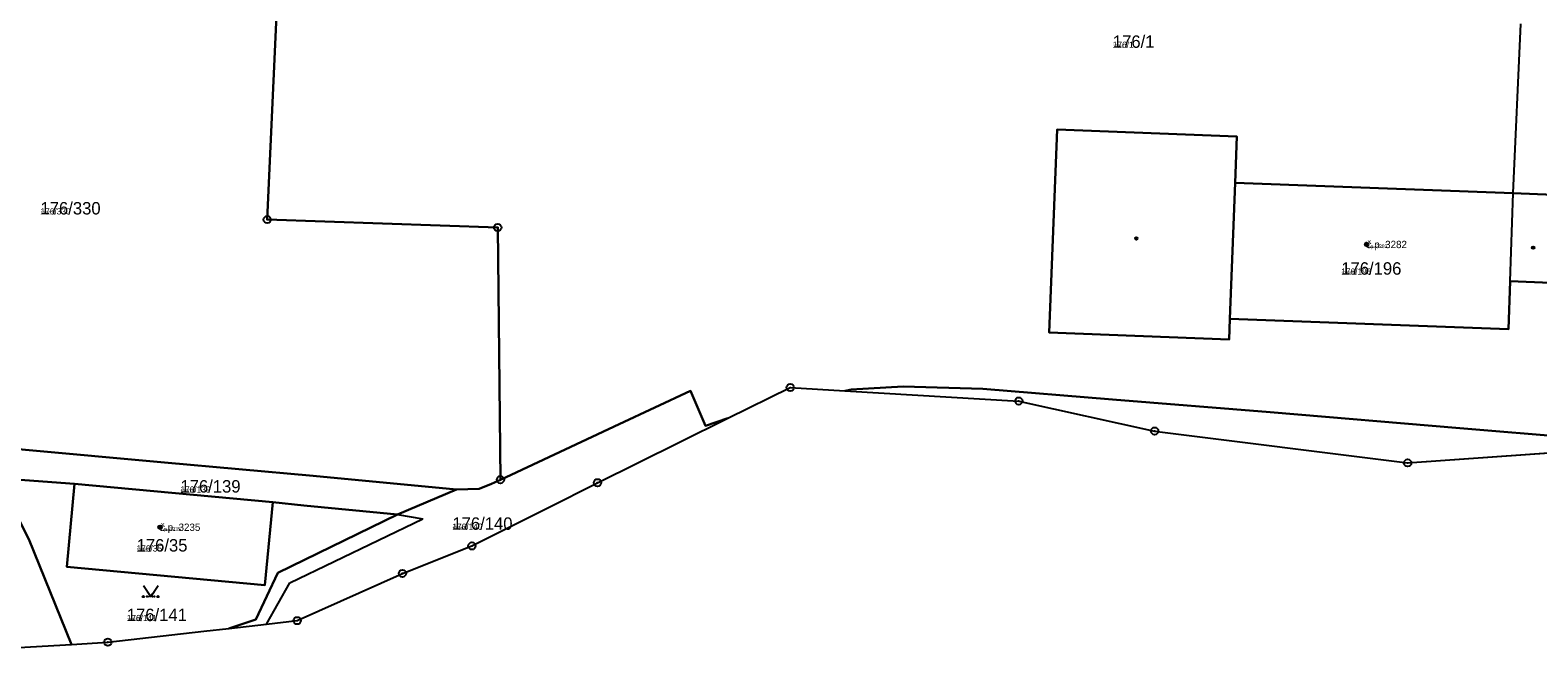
# Model space of a CAD drawing. Extents: x -759873 to -758487, y -975024 to -973516.
# Drawn here: x -759662.7 to -759456.7, y -974994.4 to -974909.7 of the extents above; entities that cross this region are included whole.
import ezdxf

# ---------------------------------------------------------------- set-up
doc = ezdxf.new("R2010")
doc.units = 0
for name, color, linetype in [('KAT_01_hranice KU', 7, 'Continuous'), ('KAT_02_hranice parcel', 7, 'Continuous'), ('KAT_03_1000_st čísla parcelní', 7, 'Continuous'), ('KAT_03_1000_čísla parcelní', 7, 'Continuous'), ('KAT_03_1000_čísla popisná', 7, 'Continuous'), ('KAT_03_250_st čísla parcelní', 7, 'Continuous'), ('KAT_03_250_čísla parcelní', 7, 'Continuous'), ('KAT_03_250_čísla popisná', 7, 'Continuous'), ('KAT_03_500_st čísla parcelní', 7, 'Continuous'), ('KAT_03_500_čísla parcelní', 7, 'Continuous'), ('KAT_03_500_čísla popisná', 7, 'Continuous'), ('KAT_04_vnitřní kresba', 7, 'Continuous'), ('KAT_05_1000_značky kultur', 7, 'Continuous'), ('KAT_05_250_značky kultur', 7, 'Continuous'), ('KAT_05_500_značky kultur', 7, 'Continuous'), ('KAT_07_1000_značky budov', 7, 'Continuous'), ('KAT_07_250_značky budov', 7, 'Continuous'), ('KAT_07_500_značky budov', 7, 'Continuous'), ('KAT_11_značky bodu BP', 7, 'Continuous'), ('KAT_14_plocha_budovy', 7, 'Continuous'), ('KAT_14_plocha_pozemek', 7, 'Continuous')]:
    doc.layers.add(name, color=color, linetype=linetype)

msp = doc.modelspace()

# ---------------------------------------------------------------- linework, layer by layer
at = {"layer": 'KAT_01_hranice KU'}
for points in [[(-759602.3, -974980.2), (-759592.04, -974975.03), (-759585.15, -974971.55), (-759573.92, -974966.01), (-759567.32, -974962.75), (-759558.8, -974958.55), (-759551.36, -974958.99), (-759527.59, -974960.39), (-759509.02, -974964.49), (-759474.45, -974968.85), (-759451.25, -974967.2)], [(-759665.8, -974994.18), (-759657.02, -974993.65), (-759652.05, -974993.35), (-759638.94, -974991.86), (-759635.52, -974991.47), (-759630.35, -974990.88), (-759626.17, -974990.41), (-759611.8, -974983.95), (-759602.3, -974980.2)]]:
    msp.add_lwpolyline(points, dxfattribs=at)
at = {"layer": 'KAT_02_hranice parcel'}
for p, q in [((-759551.36, -974958.99), (-759527.59, -974960.39)), ((-759474.45, -974968.85), (-759451.25, -974967.2)), ((-759667.12, -974970.91), (-759656.59, -974971.69)), ((-759629.5, -974974.21), (-759656.59, -974971.69)), ((-759612.46, -974975.88), (-759604.4, -974972.46)), ((-759626.17, -974990.41), (-759611.8, -974983.95))]:
    msp.add_line(p, q, dxfattribs=at)
for points in [[(-759598.34, -974895.81), (-759598.59, -974907.75), (-759628.97, -974906.63), (-759630.26, -974935.59), (-759598.78, -974936.67), (-759598.41, -974971.14)], [(-759452.02, -974942.58), (-759454.9, -974942.47), (-759454.94, -974944.23), (-759460.45, -974944.01), (-759460.69, -974950.57), (-759498.74, -974949.16), (-759498.84, -974951.96), (-759523.42, -974951.02), (-759522.33, -974923.26), (-759497.79, -974924.21), (-759498.03, -974930.55), (-759460.02, -974931.99), (-759454.49, -974932.21), (-759454.68, -974937.27), (-759451.83, -974937.38), (-759451.64, -974932.32), (-759413.67, -974933.76), (-759414.53, -974958.36), (-759452.55, -974956.91), (-759452.02, -974942.58)], [(-759567.32, -974962.75), (-759558.8, -974958.55), (-759551.36, -974958.99)], [(-759551.36, -974958.99), (-759550.5, -974958.82), (-759543.4, -974958.39), (-759532.49, -974958.73), (-759514.77, -974960.16), (-759493.23, -974961.92), (-759467.3, -974964.08), (-759451.99, -974965.37)], [(-759598.41, -974971.14), (-759582.2, -974963.54), (-759572.42, -974958.98), (-759570.37, -974963.76), (-759567.32, -974962.75)], [(-759527.59, -974960.39), (-759509.02, -974964.49), (-759474.45, -974968.85)], [(-759604.4, -974972.46), (-759624.01, -974970.63), (-759644.32, -974968.81), (-759663.8, -974967.02), (-759667.42, -974966.06), (-759671.72, -974962.82)], [(-759611.8, -974983.95), (-759602.3, -974980.2), (-759592.04, -974975.03), (-759585.15, -974971.55), (-759573.92, -974966.01), (-759567.32, -974962.75)], [(-759657.02, -974993.65), (-759662.86, -974979.29), (-759667.12, -974970.91)], [(-759598.41, -974971.14), (-759599.61, -974971.7), (-759601.29, -974972.38), (-759604.4, -974972.46)], [(-759656.59, -974971.69), (-759657.64, -974983.03), (-759630.6, -974985.54), (-759629.5, -974974.21)], [(-759629.5, -974974.21), (-759625.27, -974974.67), (-759612.46, -974975.88)], [(-759612.46, -974975.88), (-759628.8, -974983.86), (-759631.82, -974990.25), (-759635.52, -974991.47)], [(-759657.02, -974993.65), (-759652.05, -974993.35), (-759638.94, -974991.86), (-759635.52, -974991.47)], [(-759635.52, -974991.47), (-759630.35, -974990.88), (-759626.17, -974990.41)], [(-759669.4, -974994.4), (-759665.8, -974994.18), (-759657.02, -974993.65)]]:
    msp.add_lwpolyline(points, dxfattribs=at)
at = {"layer": 'KAT_03_1000_čísla popisná'}
for centre in [(-759480.05, -974938.99), (-759644.91, -974977.64)]:
    msp.add_circle(centre, 0.25, dxfattribs=at)
at = {"layer": 'KAT_03_250_čísla popisná'}
for centre in [(-759480.05, -974938.99), (-759644.91, -974977.64)]:
    msp.add_circle(centre, 0.0625, dxfattribs=at)
at = {"layer": 'KAT_03_500_čísla popisná'}
for centre in [(-759480.05, -974938.99), (-759644.91, -974977.64)]:
    msp.add_circle(centre, 0.125, dxfattribs=at)
at = {"layer": 'KAT_04_vnitřní kresba'}
for p, q in [((-759460.02, -974931.99), (-759458.99, -974908.85)), ((-759498.74, -974949.16), (-759498.03, -974930.55)), ((-759460.45, -974944.01), (-759460.02, -974931.99)), ((-759627.16, -974985.24), (-759609.02, -974976.48)), ((-759612.46, -974975.88), (-759609.02, -974976.48)), ((-759630.35, -974990.88), (-759627.16, -974985.24))]:
    msp.add_line(p, q, dxfattribs=at)
at = {"layer": 'KAT_05_1000_značky kultur'}
msp.add_lwpolyline([(-759647.19, -974985.61), (-759646.19, -974987.11), (-759645.19, -974985.61)], dxfattribs=at)
for centre in [(-759647.19, -974987.11), (-759645.19, -974987.11)]:
    msp.add_circle(centre, 0.1, dxfattribs=at)
at = {"layer": 'KAT_05_250_značky kultur'}
msp.add_lwpolyline([(-759646.44, -974986.73), (-759646.19, -974987.11), (-759645.94, -974986.73)], dxfattribs=at)
for centre in [(-759646.44, -974987.11), (-759645.94, -974987.11)]:
    msp.add_circle(centre, 0.025, dxfattribs=at)
at = {"layer": 'KAT_05_500_značky kultur'}
msp.add_lwpolyline([(-759646.69, -974986.36), (-759646.19, -974987.11), (-759645.69, -974986.36)], dxfattribs=at)
for centre in [(-759646.69, -974987.11), (-759645.69, -974987.11)]:
    msp.add_circle(centre, 0.05, dxfattribs=at)
at = {"layer": 'KAT_07_1000_značky budov'}
for centre in [(-759511.52, -974938.16), (-759480.06, -974938.99), (-759457.29, -974939.42), (-759644.92, -974977.64)]:
    msp.add_circle(centre, 0.175, dxfattribs=at)
at = {"layer": 'KAT_07_250_značky budov'}
for centre in [(-759511.51, -974938.16), (-759480.05, -974938.99), (-759457.28, -974939.42), (-759644.91, -974977.64)]:
    msp.add_circle(centre, 0.0437, dxfattribs=at)
at = {"layer": 'KAT_07_500_značky budov'}
for centre in [(-759511.51, -974938.16), (-759480.05, -974938.99), (-759457.28, -974939.42), (-759644.91, -974977.64)]:
    msp.add_circle(centre, 0.0875, dxfattribs=at)
at = {"layer": 'KAT_11_značky bodu BP'}
for centre, radius in [((-759630.26, -974935.59), 0.5), ((-759630.26, -974935.59), 0.0303), ((-759598.78, -974936.67), 0.5), ((-759598.78, -974936.67), 0.0303), ((-759558.8, -974958.55), 0.5), ((-759558.8, -974958.55), 0.0303), ((-759527.59, -974960.39), 0.5), ((-759527.59, -974960.39), 0.0303), ((-759509.02, -974964.49), 0.5), ((-759509.02, -974964.49), 0.0303), ((-759474.45, -974968.85), 0.5), ((-759474.45, -974968.85), 0.0303), ((-759598.41, -974971.14), 0.5), ((-759598.41, -974971.14), 0.0303), ((-759585.15, -974971.55), 0.5), ((-759585.15, -974971.55), 0.0303), ((-759602.3, -974980.2), 0.5), ((-759602.3, -974980.2), 0.0303), ((-759611.8, -974983.95), 0.5), ((-759611.8, -974983.95), 0.0303), ((-759626.17, -974990.41), 0.5), ((-759626.17, -974990.41), 0.0303), ((-759652.05, -974993.35), 0.5), ((-759652.05, -974993.35), 0.0303)]:
    msp.add_circle(centre, radius, dxfattribs=at)
at = {"layer": 'KAT_14_plocha_budovy'}
for points in [[(-759460.69, -974950.57), (-759460.45, -974944.01), (-759460.02, -974931.99), (-759498.03, -974930.55), (-759498.74, -974949.16)], [(-759657.64, -974983.03), (-759630.6, -974985.54), (-759629.5, -974974.21), (-759656.59, -974971.69)]]:
    msp.add_lwpolyline(points, close=True, dxfattribs=at)
at = {"layer": 'KAT_14_plocha_pozemek'}
for points in [[(-759663.8, -974967.02), (-759644.32, -974968.81), (-759624.01, -974970.63), (-759604.4, -974972.46), (-759601.29, -974972.38), (-759599.61, -974971.7), (-759598.41, -974971.14), (-759598.78, -974936.67), (-759630.26, -974935.59), (-759628.97, -974906.63), (-759598.59, -974907.75), (-759598.34, -974895.81), (-759620.34, -974894.6), (-759648.58, -974893.39), (-759674.78, -974892.27)], [(-759628.97, -974906.63), (-759630.26, -974935.59), (-759598.78, -974936.67), (-759598.41, -974971.14), (-759582.2, -974963.54), (-759572.42, -974958.98), (-759570.37, -974963.76), (-759567.32, -974962.75), (-759558.8, -974958.55), (-759551.36, -974958.99), (-759550.5, -974958.82), (-759543.4, -974958.39), (-759532.49, -974958.73), (-759514.77, -974960.16), (-759493.23, -974961.92), (-759467.3, -974964.08), (-759451.99, -974965.37)], [(-759451.99, -974965.37), (-759467.3, -974964.08), (-759493.23, -974961.92), (-759514.77, -974960.16), (-759532.49, -974958.73), (-759543.4, -974958.39), (-759550.5, -974958.82), (-759551.36, -974958.99), (-759527.59, -974960.39), (-759509.02, -974964.49), (-759474.45, -974968.85), (-759451.25, -974967.2)], [(-759665.8, -974994.18), (-759657.02, -974993.65), (-759662.86, -974979.29)]]:
    msp.add_lwpolyline(points, dxfattribs=at)
for points in [[(-759452.02, -974942.58), (-759454.9, -974942.47), (-759454.94, -974944.23), (-759460.45, -974944.01), (-759460.69, -974950.57), (-759498.74, -974949.16), (-759498.84, -974951.96), (-759523.42, -974951.02), (-759522.33, -974923.26), (-759497.79, -974924.21), (-759498.03, -974930.55), (-759460.02, -974931.99), (-759454.49, -974932.21), (-759454.68, -974937.27), (-759451.83, -974937.38), (-759451.64, -974932.32), (-759413.67, -974933.76), (-759414.53, -974958.36), (-759452.55, -974956.91)], [(-759452.02, -974942.58), (-759452.55, -974956.91), (-759414.53, -974958.36), (-759413.67, -974933.76), (-759451.64, -974932.32), (-759451.83, -974937.38), (-759454.68, -974937.27), (-759454.49, -974932.21), (-759460.02, -974931.99), (-759498.03, -974930.55), (-759497.79, -974924.21), (-759522.33, -974923.26), (-759523.42, -974951.02), (-759498.84, -974951.96), (-759498.74, -974949.16), (-759460.69, -974950.57), (-759460.45, -974944.01), (-759454.94, -974944.23), (-759454.9, -974942.47)], [(-759592.04, -974975.03), (-759585.15, -974971.55), (-759573.92, -974966.01), (-759567.32, -974962.75), (-759570.37, -974963.76), (-759572.42, -974958.98), (-759582.2, -974963.54), (-759598.41, -974971.14), (-759599.61, -974971.7), (-759601.29, -974972.38), (-759604.4, -974972.46), (-759612.46, -974975.88), (-759628.8, -974983.86), (-759631.82, -974990.25), (-759635.52, -974991.47), (-759630.35, -974990.88), (-759626.17, -974990.41), (-759611.8, -974983.95), (-759602.3, -974980.2)], [(-759667.42, -974966.06), (-759671.72, -974962.82), (-759667.12, -974970.91), (-759656.59, -974971.69), (-759629.5, -974974.21), (-759625.27, -974974.67), (-759612.46, -974975.88), (-759604.4, -974972.46), (-759624.01, -974970.63), (-759644.32, -974968.81), (-759663.8, -974967.02)], [(-759652.05, -974993.35), (-759638.94, -974991.86), (-759635.52, -974991.47), (-759631.82, -974990.25), (-759628.8, -974983.86), (-759612.46, -974975.88), (-759625.27, -974974.67), (-759629.5, -974974.21), (-759630.6, -974985.54), (-759657.64, -974983.03), (-759656.59, -974971.69), (-759667.12, -974970.91), (-759662.86, -974979.29), (-759657.02, -974993.65)], [(-759630.6, -974985.54), (-759629.5, -974974.21), (-759656.59, -974971.69), (-759657.64, -974983.03)]]:
    msp.add_lwpolyline(points, close=True, dxfattribs=at)

# ---------------------------------------------------------------- texts
at = {"layer": 'KAT_03_1000_st čísla parcelní'}
for s, p in [('176/196', (-759483.52, -974943.12)), ('176/35', (-759648.12, -974980.96))]:
    msp.add_text(s, height=1.7, dxfattribs=at).set_placement(p)
at = {"layer": 'KAT_03_1000_čísla parcelní'}
for s, p in [('176/1', (-759514.73, -974912.11)), ('176/330', (-759661.25, -974934.89)), ('176/139', (-759642.13, -974972.9)), ('176/140', (-759604.97, -974977.99)), ('176/141', (-759649.46, -974990.47))]:
    msp.add_text(s, height=1.7, dxfattribs=at).set_placement(p)
at = {"layer": 'KAT_03_1000_čísla popisná'}
for s, p in [('č.p. 3282', (-759480.05, -974939.49)), ('č.p. 3235', (-759644.91, -974978.14))]:
    msp.add_text(s, height=1, dxfattribs=at).set_placement(p)
at = {"layer": 'KAT_03_250_st čísla parcelní'}
for s, p in [('176/196', (-759483.52, -974943.12)), ('176/35', (-759648.12, -974980.96))]:
    msp.add_text(s, height=0.425, dxfattribs=at).set_placement(p)
at = {"layer": 'KAT_03_250_čísla parcelní'}
for s, p in [('176/1', (-759514.73, -974912.11)), ('176/330', (-759661.25, -974934.89)), ('176/139', (-759642.13, -974972.9)), ('176/140', (-759604.97, -974977.99)), ('176/141', (-759649.46, -974990.47))]:
    msp.add_text(s, height=0.425, dxfattribs=at).set_placement(p)
at = {"layer": 'KAT_03_250_čísla popisná'}
for s, p in [('č.p. 3282', (-759480.05, -974939.49)), ('č.p. 3235', (-759644.91, -974978.14))]:
    msp.add_text(s, height=0.25, dxfattribs=at).set_placement(p)
at = {"layer": 'KAT_03_500_st čísla parcelní'}
for s, p in [('176/196', (-759483.52, -974943.12)), ('176/35', (-759648.12, -974980.96))]:
    msp.add_text(s, height=0.85, dxfattribs=at).set_placement(p)
at = {"layer": 'KAT_03_500_čísla parcelní'}
for s, p in [('176/1', (-759514.73, -974912.11)), ('176/330', (-759661.25, -974934.89)), ('176/139', (-759642.13, -974972.9)), ('176/140', (-759604.97, -974977.99)), ('176/141', (-759649.46, -974990.47))]:
    msp.add_text(s, height=0.85, dxfattribs=at).set_placement(p)
at = {"layer": 'KAT_03_500_čísla popisná'}
for s, p in [('č.p. 3282', (-759480.05, -974939.49)), ('č.p. 3235', (-759644.91, -974978.14))]:
    msp.add_text(s, height=0.5, dxfattribs=at).set_placement(p)

doc.saveas('drawing.dxf')
